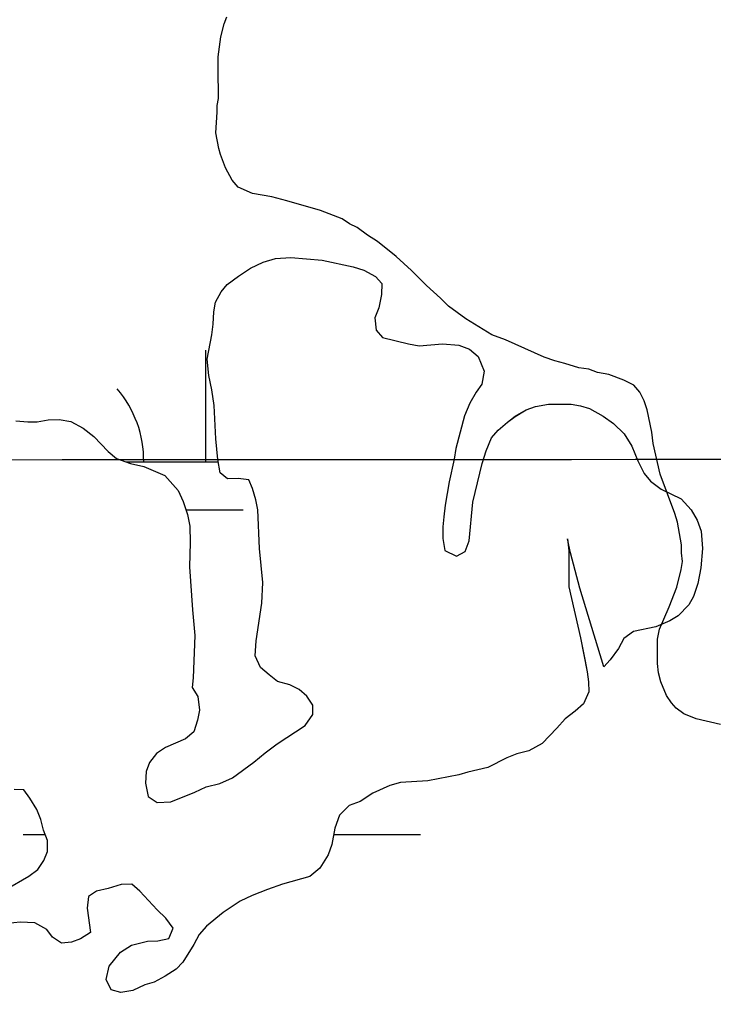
# Model space of a CAD drawing. Extents: x 3281947 to 3319794, y 715894 to 741249.
# Drawn here: x 3300708.6 to 3300932.2, y 727166.1 to 727479.6 of the extents above; entities that cross this region are included whole.
import ezdxf

# ---------------------------------------------------------------- set-up
doc = ezdxf.new("R2010")
doc.units = 0
for name, color, linetype in [('V-GRID-MAJR', 7, 'Continuous'), ('V-SITE-VEGE', 7, 'Continuous'), ('V-TOPO-SHOR', 7, 'Continuous'), ('V-WETL-SWMP', 7, 'Continuous')]:
    doc.layers.add(name, color=color, linetype=linetype)

msp = doc.modelspace()

# ---------------------------------------------------------------- linework, layer by layer
at = {"layer": 'V-GRID-MAJR'}
msp.add_spline([(3286082.416, 727332.685), (3291331.5, 727333.83), (3296580.583, 727335.738), (3301829.665, 727338.411), (3307078.748, 727341.846), (3312327.829, 727346.045), (3317576.91, 727351.008), (3317576.911, 727351.008)], degree=3, dxfattribs=at)
at = {"layer": 'V-SITE-VEGE'}
msp.add_lwpolyline([(3300934.426, 727252.412), (3300926.61, 727254.29), (3300922.609, 727255.93), (3300920.217, 727257.761), (3300918.6210000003, 727259.383), (3300917.038, 727261.806), (3300915.271, 727266.24), (3300914.492, 727269.06), (3300914.122, 727272.074), (3300914.1890000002, 727279.908), (3300914.8200000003, 727283.113), (3300917.898, 727290.318), (3300920.364, 727296.72), (3300921.822, 727302.332), (3300922.2460000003, 727304.939), (3300921.869, 727307.755), (3300921.894, 727310.3640000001), (3300920.553, 727317.608), (3300919.774, 727320.426), (3300915.0700000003, 727333.1190000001), (3300912.75, 727342.982), (3300912.379, 727346.599), (3300910.8370000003, 727353.845), (3300909.86, 727356.665), (3300908.477, 727359.487), (3300906.491, 727361.715), (3300903.292, 727363.35), (3300898.487, 727365.201), (3300894.879, 727365.838), (3300892.075, 727366.866), (3300888.8680000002, 727367.296), (3300884.2600000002, 727368.7440000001), (3300881.055, 727369.576), (3300877.651, 727370.813), (3300865.248, 727376.346), (3300860.845, 727377.995), (3300852.457, 727383.088), (3300846.87, 727387.156), (3300844.2830000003, 727389.789), (3300839.7, 727393.846), (3300834.924, 727398.71), (3300829.943, 727403.1730000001), (3300823.963, 727408.047), (3300820.768, 727410.083), (3300817.374, 727412.5260000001), (3300814.9760000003, 727413.753), (3300812.582, 727415.379), (3300805.576, 727418.054), (3300794.758, 727421.165), (3300789.949, 727422.412), (3300783.734, 727423.473), (3300779.132, 727425.523), (3300777.143, 727427.7490000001), (3300774.97, 727431.786), (3300773.4020000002, 727436.017), (3300772.818, 727438.03), (3300771.86, 727443.06), (3300772.3200000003, 727449.683), (3300772.341, 727451.893), (3300772.7630000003, 727454.0970000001), (3300772.795, 727457.914), (3300772.615, 727460.1240000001), (3300772.683, 727467.554), (3300773.543, 727473.9720000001), (3300774.585, 727478.181), (3300775.409, 727480.383)], dxfattribs=at)
at = {"layer": 'V-TOPO-SHOR'}
for points in [[(3300707.481, 727350.245), (3300711.333, 727349.943), (3300714.3910000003, 727349.917), (3300717.852, 727350.55), (3300721.4420000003, 727350.65), (3300725.159, 727350.087), (3300729.126, 727347.922), (3300732.558, 727345.233), (3300737.166, 727340.408), (3300739.937, 727338.122), (3300744.443, 727336.486), (3300748.688, 727335.517), (3300755.441, 727332.667), (3300759.785, 727327.841), (3300761.347, 727324.2390000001), (3300762.773, 727320.106), (3300763.536, 727316.377), (3300763.62, 727311.058), (3300763.418, 727303.218), (3300764.356, 727289.386), (3300765.0810000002, 727281.139), (3300764.558, 727267.452), (3300764.2630000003, 727264.3960000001), (3300766.098, 727261.458), (3300766.59, 727257.067), (3300766.031, 727253.882), (3300764.8000000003, 727250.0380000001), (3300762.1210000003, 727247.802), (3300755.715, 727245.067), (3300752.774, 727243.099), (3300750.489, 727240.1950000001), (3300749.399, 727237.283), (3300749.233, 727233.562), (3300750.124, 727229.3), (3300753.0300000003, 727227.281), (3300757.419, 727227.506), (3300765.156, 727230.627), (3300768.761, 727232.323), (3300773.1580000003, 727233.48), (3300777.295, 727235.3030000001), (3300784.119, 727240.294), (3300787.736, 727243.316), (3300791.617, 727246.206), (3300800.708, 727252.106), (3300803.132, 727255.674), (3300803.159, 727258.732), (3300801.191, 727261.539), (3300798.684, 727263.6900000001), (3300795.774, 727265.177), (3300791.7970000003, 727266.277), (3300789.024, 727268.429), (3300786.255, 727270.846), (3300784.559, 727274.583), (3300784.8680000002, 727279.365), (3300786.708, 727291.578), (3300787.0330000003, 727298.221), (3300785.933, 727309.131), (3300785.382, 727321.63), (3300784.7460000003, 727324.827), (3300783.715, 727328.4230000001), (3300782.544, 727331.2270000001), (3300779.091, 727331.657), (3300775.636, 727331.554), (3300773.2600000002, 727333.5700000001), (3300772.503, 727337.83), (3300771.896, 727344.481), (3300771.329, 727355.254), (3300770.577, 727360.31), (3300769.687, 727364.839), (3300769.0700000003, 727370.161), (3300770.602, 727377.991), (3300771.032, 727381.442), (3300771.202, 727385.427), (3300771.761, 727388.481), (3300773.6520000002, 727391.786), (3300775.534, 727394.162), (3300779.148, 727396.92), (3300783.025, 727399.411), (3300787.162, 727401.3690000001), (3300791.162, 727402.528), (3300796.0810000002, 727402.882), (3300806.178, 727401.993), (3300816.127, 727399.911), (3300819.574, 727398.817), (3300823.2770000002, 727396.789), (3300825.384, 727394.51), (3300825.218, 727390.924), (3300824.383, 727386.6780000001)], [(3300824.383, 727386.6780000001), (3300823.1580000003, 727383.498), (3300823.52, 727379.506), (3300825.626, 727377.096), (3300833.981, 727375.027), (3300837.432, 727374.464), (3300844.881, 727375.062), (3300850.193, 727374.616), (3300853.6380000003, 727373.389), (3300856.407, 727370.97), (3300858.361, 727366.301), (3300857.523, 727362.0530000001), (3300855.774, 727359.544), (3300853.749, 727355.975), (3300851.983, 727351.8690000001), (3300849.231, 727341.393), (3300848.668, 727337.942), (3300847.007, 727330.645), (3300845.741, 727323.082), (3300845.309, 727319.363), (3300845.0160000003, 727316.176), (3300844.981, 727312.322), (3300845.61, 727308.461), (3300849.45, 727306.698), (3300852.254, 727308.136), (3300853.481, 727311.58), (3300854.656, 727324.0650000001), (3300857.693, 727336.531), (3300858.926, 727340.6410000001), (3300860.6920000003, 727344.746), (3300862.842, 727347.252), (3300865.789, 727349.884), (3300868.3310000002, 727351.721), (3300871.806, 727353.818), (3300874.874, 727354.853), (3300879.001, 727355.6140000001), (3300886.312, 727355.682), (3300889.364, 727355.123), (3300892.2800000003, 727354.2980000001), (3300896.644, 727351.733), (3300899.946, 727349.444), (3300903.372, 727346.089), (3300905.862, 727342.079), (3300907.8140000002, 727337.41), (3300909.903, 727333.2710000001), (3300911.875, 727330.86), (3300915.308, 727328.304), (3300921.794, 727325.187), (3300924.952, 727321.5700000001), (3300926.916, 727318.23), (3300928.2120000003, 727314.763), (3300928.693, 727309.176), (3300928.106, 727302.934), (3300927.131, 727297.8910000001), (3300925.7630000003, 727293.65), (3300924.278, 727291.004), (3300920.788, 727287.447), (3300918.117, 727285.876), (3300913.579, 727283.922), (3300906.389, 727282.392), (3300903.31, 727280.162), (3300901.553, 727276.986), (3300898.862, 727273.289), (3300896.849, 727271.046), (3300889.1010000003, 727296.372), (3300886.146, 727307.697), (3300885.122, 727312.225), (3300885.62, 727308.367), (3300885.648, 727296.802), (3300889.355, 727280.42), (3300890.883, 727272.828), (3300891.5160000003, 727269.367), (3300891.887, 727266.174), (3300891.991, 727262.983), (3300890.361, 727259.1410000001), (3300887.68, 727256.774), (3300884.469, 727254.277), (3300881.784, 727251.2440000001), (3300876.955, 727246.37), (3300872.678, 727244.015), (3300868.816, 727242.987), (3300865.613, 727241.686), (3300859.471, 727238.551), (3300853.077, 727237.148), (3300850.144, 727236.243), (3300840.1580000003, 727234.34), (3300831.381, 727233.752), (3300827.917, 727232.853), (3300822.4450000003, 727230.377), (3300818.431, 727227.623), (3300814.8310000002, 727226.324), (3300811.7460000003, 727223.295), (3300810.247, 727219.056), (3300809.268, 727213.747), (3300808.042, 727210.436), (3300805.346, 727206.207), (3300802.131, 727203.444), (3300793.3370000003, 727200.997), (3300788.536, 727199.313), (3300783.6010000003, 727197.363), (3300779.73, 727195.537)], [(3300704.261, 727199.272), (3300711.611, 727203.593), (3300714.554, 727205.6950000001), (3300716.443, 727208.601), (3300717.663, 727211.513), (3300717.696, 727215.103), (3300716.398, 727218.437), (3300715.499, 727221.902), (3300714.198, 727225.104), (3300711.97, 727228.712), (3300710.002, 727231.389), (3300706.944, 727231.549)], [(3300779.73, 727195.537), (3300774.245, 727191.8640000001), (3300768.89, 727187.527), (3300766.471, 727184.758), (3300764.849, 727181.581), (3300761.21, 727175.898), (3300759.062, 727173.658), (3300755.586, 727171.43), (3300751.98, 727169.468), (3300749.0470000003, 727168.564), (3300745.174, 727166.738), (3300741.316, 727166.109), (3300738.131, 727166.934), (3300736.566, 727170.27), (3300737.537, 727174.649), (3300741.166, 727179.136), (3300744.775, 727181.362), (3300749.8370000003, 727182.6460000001), (3300753.161, 727182.751), (3300756.758, 727183.515), (3300758.117, 727186.826), (3300755.752, 727190.0380000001), (3300752.985, 727192.721), (3300747.458, 727198.752), (3300744.8200000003, 727201.035), (3300741.363, 727200.933), (3300737.23, 727199.6410000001), (3300733.5, 727198.7440000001), (3300730.826, 727197.04), (3300730.394, 727193.323), (3300731.52, 727185.471), (3300728.311, 727183.371), (3300725.376, 727182.335), (3300722.183, 727181.964), (3300719.2770000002, 727183.986), (3300717.438, 727186.394), (3300713.602, 727188.555), (3300708.8200000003, 727188.731), (3300704.828, 727188.3690000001)]]:
    msp.add_lwpolyline(points, dxfattribs=at)
at = {"layer": 'V-WETL-SWMP'}
for p, q in [((3300768.6580903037, 727337.0602456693), (3300768.6580903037, 727373.0602456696)), ((3300742.8644720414, 727337.0602456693), (3300772.6391141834, 727337.0602456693)), ((3300762.246806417, 727321.6292456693), (3300780.658090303, 727321.6292456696)), ((3300709.8140903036, 727216.9892456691), (3300716.961731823, 727216.9892456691)), ((3300809.86581076, 727216.9892456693), (3300837.8140903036, 727216.9892456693))]:
    msp.add_line(p, q, dxfattribs=at)
for points in [[(3300707.481, 727350.245), (3300711.333, 727349.944), (3300714.39, 727349.917), (3300717.852, 727350.55), (3300721.441, 727350.6510000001), (3300725.1580000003, 727350.086), (3300729.126, 727347.9230000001), (3300732.558, 727345.234), (3300737.167, 727340.407), (3300739.938, 727338.123), (3300744.443, 727336.487), (3300748.688, 727335.518), (3300755.441, 727332.666), (3300759.784, 727327.8420000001), (3300761.347, 727324.2390000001), (3300762.772, 727320.106), (3300763.536, 727316.377), (3300763.6210000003, 727311.059), (3300763.417, 727303.219), (3300764.356, 727289.386), (3300765.08, 727281.138), (3300764.558, 727267.452), (3300764.264, 727264.397), (3300766.099, 727261.457), (3300766.591, 727257.066), (3300766.031, 727253.881), (3300764.8000000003, 727250.037), (3300762.1210000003, 727247.801), (3300755.716, 727245.067), (3300752.774, 727243.1), (3300750.489, 727240.196), (3300749.399, 727237.282), (3300749.233, 727233.561), (3300750.125, 727229.3), (3300753.031, 727227.28), (3300757.419, 727227.506), (3300765.157, 727230.627), (3300768.761, 727232.322), (3300773.1580000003, 727233.479), (3300777.295, 727235.3030000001), (3300784.119, 727240.2930000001), (3300787.735, 727243.317), (3300791.616, 727246.207), (3300800.708, 727252.106), (3300803.132, 727255.674), (3300803.16, 727258.731), (3300801.191, 727261.54), (3300798.685, 727263.689), (3300795.774, 727265.177), (3300791.796, 727266.2760000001), (3300789.024, 727268.4280000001), (3300786.255, 727270.846), (3300784.56, 727274.583), (3300784.869, 727279.365), (3300786.707, 727291.578), (3300787.0330000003, 727298.221), (3300785.934, 727309.13), (3300785.382, 727321.63), (3300784.7460000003, 727324.826), (3300783.715, 727328.424), (3300782.544, 727331.226), (3300779.092, 727331.656), (3300775.6350000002, 727331.554), (3300773.261, 727333.569), (3300772.502, 727337.83), (3300771.897, 727344.481), (3300771.329, 727355.253), (3300770.577, 727360.311), (3300769.687, 727364.838), (3300769.071, 727370.161), (3300770.603, 727377.99), (3300771.0330000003, 727381.442), (3300771.202, 727385.4280000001), (3300771.761, 727388.48), (3300773.651, 727391.786), (3300775.534, 727394.162), (3300779.148, 727396.921), (3300783.025, 727399.411), (3300787.163, 727401.368), (3300791.161, 727402.528), (3300796.082, 727402.883), (3300806.177, 727401.9940000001), (3300816.127, 727399.911), (3300819.573, 727398.817), (3300823.2770000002, 727396.79), (3300825.383, 727394.511), (3300825.218, 727390.924), (3300824.382, 727386.6780000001), (3300823.157, 727383.498), (3300823.52, 727379.507)], [(3300823.52, 727379.507), (3300825.625, 727377.096), (3300833.981, 727375.027), (3300837.432, 727374.464), (3300844.881, 727375.062), (3300850.194, 727374.615), (3300853.639, 727373.388), (3300856.4080000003, 727370.97), (3300858.36, 727366.3), (3300857.524, 727362.054), (3300855.774, 727359.545), (3300853.748, 727355.974), (3300851.983, 727351.8690000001), (3300849.23, 727341.393), (3300848.667, 727337.942), (3300847.007, 727330.6460000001), (3300845.742, 727323.081), (3300845.31, 727319.363), (3300845.0160000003, 727316.176), (3300844.981, 727312.321), (3300845.611, 727308.461), (3300849.45, 727306.698), (3300852.254, 727308.135), (3300853.481, 727311.58), (3300854.657, 727324.064), (3300857.694, 727336.532), (3300858.927, 727340.6410000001), (3300860.6920000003, 727344.746), (3300862.841, 727347.252), (3300865.789, 727349.884), (3300868.3310000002, 727351.7220000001), (3300871.806, 727353.818), (3300874.873, 727354.853), (3300879, 727355.6140000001), (3300886.311, 727355.681), (3300889.364, 727355.122), (3300892.2800000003, 727354.2980000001), (3300896.644, 727351.733), (3300899.946, 727349.444), (3300903.372, 727346.09), (3300905.862, 727342.08), (3300907.813, 727337.41), (3300909.903, 727333.2710000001), (3300911.875, 727330.86), (3300915.308, 727328.304), (3300921.793, 727325.188), (3300924.951, 727321.571), (3300926.915, 727318.23), (3300928.213, 727314.763), (3300928.694, 727309.176), (3300928.106, 727302.933), (3300927.131, 727297.8910000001), (3300925.7630000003, 727293.65), (3300924.2770000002, 727291.005), (3300920.789, 727287.447), (3300918.117, 727285.876), (3300913.58, 727283.9230000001), (3300906.3880000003, 727282.393), (3300903.311, 727280.161), (3300901.554, 727276.986), (3300898.863, 727273.289), (3300896.848, 727271.047), (3300889.1010000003, 727296.372), (3300886.146, 727307.697), (3300885.123, 727312.226), (3300885.62, 727308.367), (3300885.649, 727296.802), (3300889.356, 727280.419), (3300891.5160000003, 727269.367), (3300891.887, 727266.174), (3300891.991, 727262.983), (3300890.361, 727259.142), (3300887.681, 727256.774), (3300884.469, 727254.277), (3300881.7830000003, 727251.2440000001), (3300876.954, 727246.37), (3300872.679, 727244.015), (3300868.815, 727242.987), (3300865.613, 727241.686), (3300859.471, 727238.551), (3300853.078, 727237.147), (3300850.145, 727236.243), (3300840.159, 727234.339), (3300831.381, 727233.753), (3300827.917, 727232.854), (3300822.4450000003, 727230.377), (3300818.432, 727227.622), (3300814.8310000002, 727226.3250000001), (3300811.747, 727223.296), (3300810.247, 727219.056), (3300809.268, 727213.748), (3300808.042, 727210.436), (3300805.346, 727206.206), (3300802.131, 727203.444), (3300793.336, 727200.997), (3300788.536, 727199.313), (3300783.6, 727197.363), (3300779.7290000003, 727195.537), (3300774.2460000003, 727191.8640000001), (3300768.89, 727187.5260000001), (3300766.472, 727184.757)], [(3300704.262, 727199.273), (3300711.612, 727203.593), (3300714.555, 727205.694), (3300716.4420000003, 727208.601), (3300717.664, 727211.514), (3300717.697, 727215.103), (3300716.397, 727218.438), (3300715.498, 727221.902), (3300714.198, 727225.104), (3300711.97, 727228.713), (3300710.001, 727231.389), (3300706.9450000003, 727231.549)], [(3300766.472, 727184.757), (3300764.849, 727181.581), (3300761.2090000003, 727175.898), (3300759.062, 727173.658), (3300755.586, 727171.429), (3300751.9790000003, 727169.468), (3300749.0470000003, 727168.564), (3300745.1750000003, 727166.738), (3300741.315, 727166.108), (3300738.132, 727166.934), (3300736.5670000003, 727170.2710000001), (3300737.537, 727174.649), (3300741.166, 727179.136), (3300744.775, 727181.363), (3300749.838, 727182.647), (3300753.162, 727182.75), (3300756.758, 727183.515), (3300758.117, 727186.826), (3300755.753, 727190.037), (3300752.986, 727192.72), (3300747.457, 727198.752), (3300744.819, 727201.035), (3300741.362, 727200.933), (3300737.23, 727199.6410000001), (3300733.5, 727198.7440000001), (3300730.826, 727197.04), (3300730.394, 727193.322), (3300731.52, 727185.47), (3300728.311, 727183.372), (3300725.377, 727182.335), (3300722.184, 727181.965), (3300719.278, 727183.985), (3300717.438, 727186.394), (3300713.603, 727188.555), (3300708.819, 727188.731), (3300704.828, 727188.368)]]:
    msp.add_lwpolyline(points, dxfattribs=at)
msp.add_arc((3300713.4151542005, 727337.5350488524), 35.24628790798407, 359.2281799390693, 40.771838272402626, dxfattribs=at)

doc.saveas('drawing.dxf')
